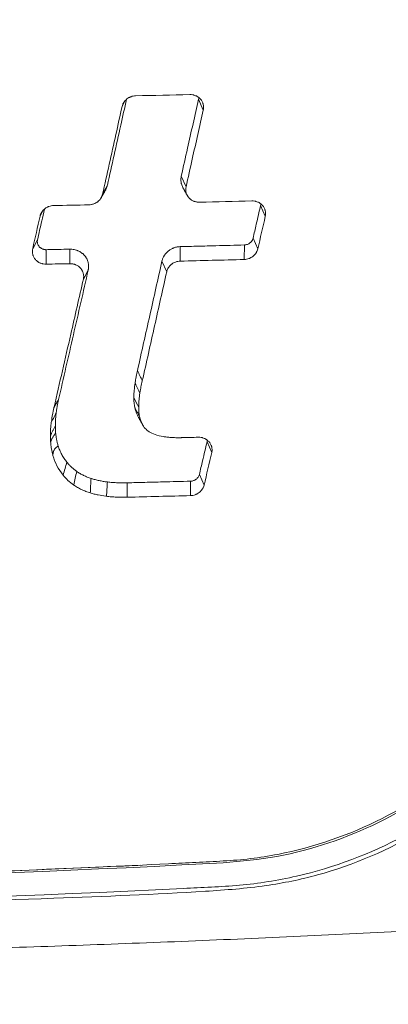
# Model space of a CAD drawing. Header units: millimetres. Extents: x -771 to 771, y -301 to 2485.
# Tile 355 of 656: x 53 to 79, y -139 to -68. Entities that reach past the tile are written whole.
import ezdxf

# ---------------------------------------------------------------- set-up
doc = ezdxf.new("R2010")
doc.units = ezdxf.units.MM
doc.layers.add('ORTHO$2', color=7, linetype='Continuous', true_color=0xffffff)

msp = doc.modelspace()

# ---------------------------------------------------------------- linework, layer by layer
at = {"layer": 'ORTHO$2', "color": 155, "linetype": 'Continuous', "lineweight": 13}
for p, q in [((65.882, -74.764), (65.541, -73.986)), ((60.232, -74.117), (60.023, -74.509)), ((64.296, -79.535), (64.638, -80.312)), ((58.617, -80.844), (58.968, -80.188)), ((70.358, -82.443), (70.017, -81.667)), ((54.305, -82.053), (54.101, -82.434)), ((53.569, -84.787), (53.918, -84.134)), ((64.227, -84.635), (64.221, -85.683)), ((68.843, -85.564), (68.849, -84.515)), ((69.48, -84.02), (69.82, -84.796)), ((54.551, -84.857), (54.546, -85.904)), ((56.252, -85.868), (56.257, -84.821)), ((63.243, -86.453), (62.901, -85.679)), ((57.579, -86.33), (57.229, -86.984)), ((66.494, -99.513), (66.154, -98.739)), ((64.965, -102.629), (64.971, -101.588)), ((65.601, -101.1), (65.942, -101.874))]:
    msp.add_line(p, q, dxfattribs=at)
at = {"layer": 'ORTHO$2', "color": 155, "linetype": 'Continuous', "lineweight": 18}
for points, knots in [([(0, -132.616), (21.512, -132.615), (43.043, -132.094), (65.786, -130.951), (67.139, -130.91), (69.875, -130.666), (71.25, -130.446), (75.328, -129.511), (77.968, -128.518), (85.246, -124.596), (89.278, -120.711), (93.44, -113.978), (94.521, -111.597), (95.665, -107.879), (95.948, -106.632), (96.485, -104.188), (96.764, -102.964), (98.121, -96.83), (99.162, -91.883), (104.214, -66.99), (107.659, -46.521), (111.783, -15.256), (112.985, -4.744), (114.511, 11.144), (114.974, 16.461), (115.806, 27.132), (116.169, 32.464), (116.503, 37.787)], [0, 0, 0, 0, 0.25, 0.25, 0.265625, 0.265625, 0.28125, 0.28125, 0.3125, 0.3125, 0.375, 0.375, 0.40625, 0.40625, 0.421875, 0.421875, 0.4375, 0.4375, 0.5, 0.5, 0.75, 0.75, 0.875, 0.875, 0.9375, 0.9375, 1, 1, 1, 1]), ([(114.605, 37.53), (113.961, 26.788), (113.123, 16.237), (111.086, -4.863), (109.888, -15.376), (105.77, -46.569), (102.33, -66.964), (97.29, -91.797), (96.252, -96.723), (94.627, -104.074), (94.17, -106.541), (92.716, -111.173), (91.681, -113.445), (87.736, -119.765), (83.934, -123.389), (77.107, -127.028), (74.671, -127.942), (69.626, -129.082), (67.014, -129.192), (42.941, -130.406), (21.472, -130.911), (0, -130.911)], [0, 0, 0, 0, 0.125, 0.125, 0.25, 0.25, 0.5, 0.5, 0.5625, 0.5625, 0.59375, 0.59375, 0.625, 0.625, 0.6875, 0.6875, 0.71875, 0.71875, 0.75, 0.75, 1, 1, 1, 1]), ([(0, -130.768), (3.842, -130.759), (12.491, -130.738), (26.906, -130.53), (44.199, -130.074), (57.329, -129.546), (65.353, -129.136), (67.328, -129.05), (69.305, -128.893), (73.239, -128.268), (78.944, -126.287), (85.509, -121.766), (90.412, -115.756), (92.938, -110.352), (94.091, -105.534), (95.179, -100.706), (96.583, -94.178), (99.037, -82.322), (102.164, -65.9), (105.638, -44.945), (108.602, -24.094), (111.048, -3.392), (113.029, 17.108), (113.938, 30.763), (114.388, 37.526)], [0, 0, 0, 0, 0.045037, 0.101372, 0.169003, 0.247925, 0.255675, 0.263424, 0.271172, 0.278945, 0.310103, 0.340861, 0.372341, 0.403314, 0.413975, 0.434662, 0.465488, 0.497487, 0.58529, 0.671423, 0.755921, 0.838823, 0.920168, 1, 1, 1, 1]), ([(60.343, -73.989), (60.204, -74.615), (60.066, -75.24), (59.767, -76.587), (59.607, -77.308), (59.288, -78.749), (59.128, -79.469), (58.968, -80.188)], [0, 0, 0, 0, 0.302185, 0.302185, 0.651089, 0.651089, 1, 1, 1, 1]), ([(60.023, -74.509), (60.034, -74.456), (60.051, -74.404), (60.083, -74.328), (60.094, -74.304), (60.114, -74.267), (60.12, -74.255), (60.134, -74.231), (60.142, -74.219), (60.179, -74.161), (60.213, -74.117), (60.269, -74.056), (60.289, -74.036), (60.33, -73.998), (60.352, -73.979), (60.418, -73.927), (60.465, -73.896), (60.539, -73.855), (60.564, -73.842), (60.603, -73.824), (60.616, -73.818), (60.642, -73.808), (60.655, -73.802), (60.722, -73.778), (60.831, -73.748), (60.944, -73.736), (61.001, -73.735)], [0, 0, 0, 0, 0.125, 0.125, 0.1875, 0.1875, 0.21875, 0.21875, 0.25, 0.25, 0.375, 0.375, 0.4375, 0.4375, 0.5, 0.5, 0.625, 0.625, 0.6875, 0.6875, 0.71875, 0.71875, 0.75, 0.75, 0.875, 1, 1, 1, 1]), ([(64.296, -79.535), (64.447, -78.866), (64.597, -78.197), (64.879, -76.938), (65.012, -76.348), (65.276, -75.168), (65.409, -74.577), (65.541, -73.986)], [0, 0, 0, 0, 0.362233, 0.362233, 0.681114, 0.681114, 1, 1, 1, 1]), ([(64.904, -73.643), (64.979, -73.641), (65.052, -73.648), (65.142, -73.665), (65.16, -73.669), (65.196, -73.678), (65.214, -73.683), (65.266, -73.699), (65.335, -73.724), (65.399, -73.756), (65.447, -73.783), (65.462, -73.792), (65.493, -73.811), (65.508, -73.821), (65.581, -73.874), (65.634, -73.921), (65.692, -73.987), (65.703, -74.001), (65.725, -74.029), (65.736, -74.044), (65.766, -74.088), (65.802, -74.148), (65.83, -74.212), (65.849, -74.261), (65.855, -74.278), (65.866, -74.311), (65.871, -74.328), (65.892, -74.413), (65.902, -74.483), (65.904, -74.57), (65.903, -74.588), (65.902, -74.623), (65.901, -74.641), (65.896, -74.694), (65.89, -74.729), (65.882, -74.764)], [0, 0, 0, 0, 0.125, 0.125, 0.15625, 0.15625, 0.1875, 0.1875, 0.25, 0.3125, 0.3125, 0.34375, 0.34375, 0.375, 0.375, 0.5, 0.5, 0.53125, 0.53125, 0.5625, 0.5625, 0.625, 0.6875, 0.6875, 0.71875, 0.71875, 0.75, 0.75, 0.875, 0.875, 0.90625, 0.90625, 0.9375, 0.9375, 1, 1, 1, 1]), ([(60.023, -74.509), (59.874, -75.18), (59.725, -75.851), (59.417, -77.243), (59.257, -77.964), (58.937, -79.405), (58.777, -80.125), (58.617, -80.844)], [0, 0, 0, 0, 0.317182, 0.317182, 0.658588, 0.658588, 1, 1, 1, 1]), ([(64.638, -80.312), (64.788, -79.643), (64.938, -78.974), (65.221, -77.715), (65.353, -77.125), (65.618, -75.945), (65.75, -75.355), (65.882, -74.764)], [0, 0, 0, 0, 0.362283, 0.362283, 0.681139, 0.681139, 1, 1, 1, 1]), ([(64.426, -80.398), (64.42, -80.386), (64.414, -80.375), (64.386, -80.322), (64.347, -80.236), (64.318, -80.146), (64.3, -80.077), (64.295, -80.053), (64.286, -80.007), (64.282, -79.983), (64.272, -79.913), (64.269, -79.866), (64.267, -79.772), (64.269, -79.725), (64.276, -79.653), (64.279, -79.63), (64.286, -79.582), (64.291, -79.559), (64.296, -79.535)], [0, 0, 0, 0, 0.043558, 0.043558, 0.202965, 0.362372, 0.362372, 0.442075, 0.442075, 0.521779, 0.521779, 0.681186, 0.681186, 0.840593, 0.840593, 0.920296, 0.920296, 1, 1, 1, 1]), ([(58.968, -80.188), (58.952, -80.26), (58.929, -80.33), (58.886, -80.432), (58.87, -80.465), (58.844, -80.514), (58.835, -80.53), (58.824, -80.549), (58.823, -80.551), (58.821, -80.554)], [0, 0, 0, 0, 0.559206, 0.559206, 0.838809, 0.838809, 0.97861, 0.97861, 1, 1, 1, 1]), ([(64.638, -80.312), (64.622, -80.381), (64.615, -80.451), (64.617, -80.555), (64.62, -80.59), (64.629, -80.66), (64.636, -80.694), (64.662, -80.796), (64.687, -80.861), (64.728, -80.939), (64.736, -80.954), (64.755, -80.984), (64.764, -80.999), (64.794, -81.042), (64.815, -81.07), (64.862, -81.123), (64.886, -81.148), (64.926, -81.184), (64.94, -81.196), (64.968, -81.218), (64.982, -81.229), (65.055, -81.281), (65.118, -81.316), (65.202, -81.351), (65.219, -81.358), (65.254, -81.371), (65.271, -81.376), (65.323, -81.392), (65.394, -81.41), (65.467, -81.42), (65.522, -81.425), (65.541, -81.426), (65.578, -81.427), (65.597, -81.427), (65.616, -81.427)], [0, 0, 0, 0, 0.125, 0.125, 0.1875, 0.1875, 0.25, 0.25, 0.375, 0.375, 0.40625, 0.40625, 0.4375, 0.4375, 0.5, 0.5, 0.5625, 0.5625, 0.59375, 0.59375, 0.625, 0.625, 0.75, 0.75, 0.78125, 0.78125, 0.8125, 0.8125, 0.875, 0.9375, 0.9375, 0.96875, 0.96875, 1, 1, 1, 1]), ([(57.639, -81.614), (57.696, -81.613), (57.752, -81.607), (57.836, -81.591), (57.863, -81.585), (57.918, -81.57), (57.945, -81.561), (58.026, -81.532), (58.077, -81.508), (58.151, -81.467), (58.175, -81.453), (58.21, -81.43), (58.222, -81.421), (58.244, -81.405), (58.256, -81.396), (58.311, -81.353), (58.352, -81.315), (58.408, -81.254), (58.426, -81.233), (58.451, -81.2), (58.46, -81.189), (58.476, -81.166), (58.483, -81.155), (58.521, -81.097), (58.547, -81.048), (58.589, -80.949), (58.605, -80.897), (58.617, -80.844)], [0, 0, 0, 0, 0.125, 0.125, 0.1875, 0.1875, 0.25, 0.25, 0.375, 0.375, 0.4375, 0.4375, 0.46875, 0.46875, 0.5, 0.5, 0.625, 0.625, 0.6875, 0.6875, 0.71875, 0.71875, 0.75, 0.75, 0.875, 0.875, 1, 1, 1, 1]), ([(54.101, -82.434), (54.113, -82.381), (54.129, -82.33), (54.161, -82.255), (54.173, -82.231), (54.192, -82.195), (54.199, -82.183), (54.213, -82.159), (54.22, -82.147), (54.258, -82.09), (54.292, -82.046), (54.348, -81.985), (54.368, -81.966), (54.398, -81.937), (54.409, -81.928), (54.43, -81.91), (54.441, -81.901), (54.497, -81.858), (54.543, -81.827), (54.617, -81.786), (54.642, -81.774), (54.681, -81.756), (54.694, -81.751), (54.72, -81.74), (54.734, -81.735), (54.8, -81.711), (54.855, -81.696), (54.965, -81.676), (55.021, -81.67), (55.079, -81.669)], [0, 0, 0, 0, 0.125, 0.125, 0.1875, 0.1875, 0.21875, 0.21875, 0.25, 0.25, 0.375, 0.375, 0.4375, 0.4375, 0.46875, 0.46875, 0.5, 0.5, 0.625, 0.625, 0.6875, 0.6875, 0.71875, 0.71875, 0.75, 0.75, 0.875, 0.875, 1, 1, 1, 1]), ([(69.381, -81.329), (69.455, -81.327), (69.529, -81.333), (69.619, -81.35), (69.637, -81.354), (69.673, -81.363), (69.691, -81.368), (69.743, -81.384), (69.812, -81.409), (69.877, -81.44), (69.924, -81.467), (69.939, -81.476), (69.97, -81.495), (69.985, -81.505), (70.058, -81.557), (70.111, -81.604), (70.169, -81.67), (70.181, -81.684), (70.202, -81.712), (70.213, -81.726), (70.243, -81.77), (70.279, -81.83), (70.307, -81.893), (70.326, -81.942), (70.332, -81.959), (70.343, -81.992), (70.347, -82.009), (70.369, -82.094), (70.378, -82.163), (70.38, -82.25), (70.38, -82.268), (70.378, -82.303), (70.377, -82.32), (70.372, -82.373), (70.366, -82.408), (70.358, -82.443)], [0, 0, 0, 0, 0.125, 0.125, 0.15625, 0.15625, 0.1875, 0.1875, 0.25, 0.3125, 0.3125, 0.34375, 0.34375, 0.375, 0.375, 0.5, 0.5, 0.53125, 0.53125, 0.5625, 0.5625, 0.625, 0.6875, 0.6875, 0.71875, 0.71875, 0.75, 0.75, 0.875, 0.875, 0.90625, 0.90625, 0.9375, 0.9375, 1, 1, 1, 1]), ([(69.48, -84.02), (69.556, -83.687), (69.632, -83.354), (69.76, -82.795), (69.811, -82.569), (69.914, -82.118), (69.966, -81.892), (70.017, -81.667)], [0, 0, 0, 0, 0.425229, 0.425229, 0.712614, 0.712614, 1, 1, 1, 1]), ([(54.418, -81.924), (54.353, -82.209), (54.289, -82.495), (54.173, -83.006), (54.122, -83.232), (54.02, -83.683), (53.969, -83.908), (53.918, -84.134)], [0, 0, 0, 0, 0.387487, 0.387487, 0.693743, 0.693743, 1, 1, 1, 1]), ([(53.918, -84.134), (53.908, -84.179), (53.904, -84.223), (53.905, -84.291), (53.907, -84.314), (53.913, -84.359), (53.917, -84.381), (53.934, -84.446), (53.95, -84.488), (53.982, -84.549), (53.993, -84.569), (54.019, -84.606), (54.033, -84.624), (54.063, -84.658), (54.079, -84.675), (54.105, -84.698), (54.114, -84.705), (54.132, -84.72), (54.141, -84.727), (54.188, -84.761), (54.229, -84.783), (54.284, -84.807), (54.295, -84.811), (54.317, -84.819), (54.328, -84.823), (54.362, -84.834), (54.408, -84.845), (54.455, -84.852), (54.491, -84.855), (54.503, -84.856), (54.527, -84.857), (54.539, -84.857), (54.551, -84.857)], [0, 0, 0, 0, 0.125, 0.125, 0.1875, 0.1875, 0.25, 0.25, 0.375, 0.375, 0.4375, 0.4375, 0.5, 0.5, 0.5625, 0.5625, 0.59375, 0.59375, 0.625, 0.625, 0.75, 0.75, 0.78125, 0.78125, 0.8125, 0.8125, 0.875, 0.9375, 0.9375, 0.96875, 0.96875, 1, 1, 1, 1]), ([(62.901, -85.679), (62.917, -85.607), (62.94, -85.537), (62.983, -85.436), (62.998, -85.403), (63.025, -85.354), (63.034, -85.338), (63.053, -85.306), (63.062, -85.29), (63.114, -85.211), (63.159, -85.152), (63.236, -85.069), (63.262, -85.043), (63.304, -85.004), (63.318, -84.991), (63.347, -84.967), (63.362, -84.955), (63.437, -84.896), (63.501, -84.853), (63.6, -84.798), (63.635, -84.781), (63.687, -84.757), (63.705, -84.749), (63.74, -84.734), (63.758, -84.727), (63.849, -84.694), (63.923, -84.674), (64.073, -84.645), (64.15, -84.637), (64.227, -84.635)], [0, 0, 0, 0, 0.125, 0.125, 0.1875, 0.1875, 0.21875, 0.21875, 0.25, 0.25, 0.375, 0.375, 0.4375, 0.4375, 0.46875, 0.46875, 0.5, 0.5, 0.625, 0.625, 0.6875, 0.6875, 0.71875, 0.71875, 0.75, 0.75, 0.875, 0.875, 1, 1, 1, 1]), ([(64.227, -84.635), (64.656, -84.624), (65.085, -84.614), (65.942, -84.592), (66.371, -84.581), (67.483, -84.552), (68.166, -84.534), (68.849, -84.515)], [0, 0, 0, 0, 0.278247, 0.278247, 0.556494, 0.556494, 1, 1, 1, 1]), ([(68.849, -84.515), (68.886, -84.514), (68.922, -84.51), (68.993, -84.497), (69.029, -84.487), (69.098, -84.462), (69.131, -84.447), (69.178, -84.42), (69.194, -84.411), (69.224, -84.391), (69.239, -84.38), (69.282, -84.347), (69.308, -84.322), (69.344, -84.283), (69.356, -84.27), (69.377, -84.242), (69.388, -84.227), (69.417, -84.182), (69.434, -84.151), (69.461, -84.087), (69.472, -84.055), (69.48, -84.02)], [0, 0, 0, 0, 0.125, 0.125, 0.25, 0.25, 0.375, 0.375, 0.4375, 0.4375, 0.5, 0.5, 0.625, 0.625, 0.6875, 0.6875, 0.75, 0.75, 0.875, 0.875, 1, 1, 1, 1]), ([(54.546, -85.904), (54.472, -85.906), (54.398, -85.899), (54.308, -85.881), (54.29, -85.877), (54.254, -85.868), (54.236, -85.863), (54.184, -85.847), (54.116, -85.822), (54.051, -85.79), (54.003, -85.763), (53.988, -85.754), (53.957, -85.735), (53.942, -85.725), (53.869, -85.673), (53.816, -85.625), (53.758, -85.559), (53.747, -85.545), (53.725, -85.517), (53.715, -85.503), (53.685, -85.459), (53.649, -85.399), (53.62, -85.336), (53.601, -85.287), (53.595, -85.27), (53.585, -85.237), (53.58, -85.22), (53.558, -85.135), (53.549, -85.066), (53.547, -84.979), (53.547, -84.962), (53.549, -84.927), (53.55, -84.909), (53.555, -84.857), (53.561, -84.822), (53.569, -84.787)], [0, 0, 0, 0, 0.125, 0.125, 0.15625, 0.15625, 0.1875, 0.1875, 0.25, 0.3125, 0.3125, 0.34375, 0.34375, 0.375, 0.375, 0.5, 0.5, 0.53125, 0.53125, 0.5625, 0.5625, 0.625, 0.6875, 0.6875, 0.71875, 0.71875, 0.75, 0.75, 0.875, 0.875, 0.90625, 0.90625, 0.9375, 0.9375, 1, 1, 1, 1]), ([(54.551, -84.857), (54.693, -84.854), (54.836, -84.851), (55.12, -84.845), (55.262, -84.842), (55.688, -84.833), (55.973, -84.827), (56.257, -84.821)], [0, 0, 0, 0, 0.25, 0.25, 0.500001, 0.500001, 1, 1, 1, 1]), ([(56.257, -84.821), (56.308, -84.819), (56.358, -84.821), (56.457, -84.83), (56.555, -84.844), (56.652, -84.868), (56.723, -84.89), (56.747, -84.898), (56.793, -84.915), (56.816, -84.924), (56.884, -84.953), (56.928, -84.974), (57.013, -85.022), (57.054, -85.048), (57.114, -85.09), (57.133, -85.105), (57.171, -85.135), (57.19, -85.151), (57.243, -85.199), (57.277, -85.233), (57.34, -85.305), (57.369, -85.342), (57.409, -85.401), (57.422, -85.422), (57.447, -85.462), (57.458, -85.483), (57.491, -85.546), (57.53, -85.632), (57.559, -85.722), (57.576, -85.791), (57.582, -85.814), (57.591, -85.86), (57.595, -85.883), (57.604, -85.953), (57.608, -86), (57.609, -86.094), (57.607, -86.141), (57.6, -86.212), (57.597, -86.236), (57.589, -86.283), (57.585, -86.307), (57.579, -86.33)], [0, 0, 0, 0, 0.0625, 0.0625, 0.125, 0.1875, 0.1875, 0.21875, 0.21875, 0.25, 0.25, 0.3125, 0.3125, 0.375, 0.375, 0.40625, 0.40625, 0.4375, 0.4375, 0.5, 0.5, 0.5625, 0.5625, 0.59375, 0.59375, 0.625, 0.625, 0.6875, 0.75, 0.75, 0.78125, 0.78125, 0.8125, 0.8125, 0.875, 0.875, 0.9375, 0.9375, 0.96875, 0.96875, 1, 1, 1, 1]), ([(69.82, -84.796), (69.808, -84.849), (69.791, -84.9), (69.759, -84.975), (69.748, -84.999), (69.722, -85.048), (69.708, -85.071), (69.662, -85.14), (69.628, -85.184), (69.572, -85.245), (69.553, -85.264), (69.511, -85.302), (69.49, -85.32), (69.424, -85.372), (69.377, -85.403), (69.303, -85.444), (69.278, -85.457), (69.227, -85.48), (69.2, -85.491), (69.12, -85.52), (69.012, -85.55), (68.9, -85.562), (68.843, -85.564)], [0, 0, 0, 0, 0.125, 0.125, 0.1875, 0.1875, 0.25, 0.25, 0.375, 0.375, 0.4375, 0.4375, 0.5, 0.5, 0.625, 0.625, 0.6875, 0.6875, 0.75, 0.75, 0.875, 1, 1, 1, 1]), ([(57.229, -86.984), (57.245, -86.915), (57.252, -86.845), (57.25, -86.741), (57.248, -86.706), (57.238, -86.637), (57.232, -86.602), (57.206, -86.501), (57.181, -86.436), (57.14, -86.358), (57.132, -86.343), (57.114, -86.313), (57.104, -86.298), (57.074, -86.255), (57.053, -86.227), (57.007, -86.174), (56.982, -86.149), (56.942, -86.113), (56.928, -86.101), (56.9, -86.079), (56.886, -86.068), (56.813, -86.016), (56.75, -85.981), (56.666, -85.945), (56.649, -85.938), (56.614, -85.925), (56.597, -85.92), (56.545, -85.903), (56.474, -85.886), (56.401, -85.875), (56.345, -85.87), (56.327, -85.869), (56.289, -85.868), (56.271, -85.868), (56.252, -85.868)], [0, 0, 0, 0, 0.125, 0.125, 0.1875, 0.1875, 0.25, 0.25, 0.375, 0.375, 0.40625, 0.40625, 0.4375, 0.4375, 0.5, 0.5, 0.5625, 0.5625, 0.59375, 0.59375, 0.625, 0.625, 0.75, 0.75, 0.78125, 0.78125, 0.8125, 0.8125, 0.875, 0.9375, 0.9375, 0.96875, 0.96875, 1, 1, 1, 1]), ([(61.134, -93.589), (61.282, -92.926), (61.431, -92.263), (61.728, -90.935), (61.877, -90.271), (62.317, -88.299), (62.609, -86.99), (62.901, -85.679)], [0, 0, 0, 0, 0.252143, 0.252143, 0.504286, 0.504286, 1, 1, 1, 1]), ([(64.221, -85.683), (64.164, -85.685), (64.108, -85.691), (64.025, -85.707), (63.997, -85.713), (63.942, -85.728), (63.915, -85.737), (63.834, -85.766), (63.783, -85.79), (63.709, -85.831), (63.685, -85.845), (63.65, -85.869), (63.639, -85.877), (63.616, -85.893), (63.604, -85.902), (63.549, -85.945), (63.508, -85.983), (63.452, -86.044), (63.434, -86.065), (63.4, -86.109), (63.384, -86.132), (63.339, -86.201), (63.313, -86.249), (63.271, -86.349), (63.255, -86.4), (63.243, -86.453)], [0, 0, 0, 0, 0.125, 0.125, 0.1875, 0.1875, 0.25, 0.25, 0.375, 0.375, 0.4375, 0.4375, 0.46875, 0.46875, 0.5, 0.5, 0.625, 0.625, 0.6875, 0.6875, 0.75, 0.75, 0.875, 0.875, 1, 1, 1, 1]), ([(57.579, -86.33), (57.223, -87.895), (56.866, -89.458), (56.153, -92.576), (55.796, -94.133), (55.439, -95.686)], [0, 0, 0, 0, 0.5, 0.5, 1, 1, 1, 1]), ([(61.48, -94.341), (61.628, -93.678), (61.777, -93.015), (62.074, -91.688), (62.223, -91.023), (62.662, -89.059), (62.952, -87.757), (63.243, -86.453)], [0, 0, 0, 0, 0.252834, 0.252834, 0.505667, 0.505667, 1, 1, 1, 1]), ([(57.229, -86.984), (56.926, -88.315), (56.623, -89.644), (56.118, -91.852), (55.916, -92.733), (55.513, -94.493), (55.311, -95.372), (55.11, -96.25)], [0, 0, 0, 0, 0.429303, 0.429303, 0.714647, 0.714647, 1, 1, 1, 1]), ([(60.961, -94.481), (60.973, -94.404), (60.986, -94.326), (61.013, -94.172), (61.028, -94.094), (61.071, -93.874), (61.101, -93.731), (61.134, -93.589)], [0, 0, 0, 0, 0.259393, 0.259393, 0.518787, 0.518787, 1, 1, 1, 1]), ([(60.871, -95.571), (60.871, -95.548), (60.872, -95.526), (60.873, -95.48), (60.874, -95.412), (60.877, -95.344), (60.883, -95.207), (60.889, -95.116), (60.911, -94.843), (60.933, -94.662), (60.962, -94.481)], [0, 0, 0, 0, 0.0625, 0.0625, 0.125, 0.25, 0.25, 0.5, 0.5, 1, 1, 1, 1]), ([(61.306, -95.234), (61.318, -95.157), (61.331, -95.081), (61.358, -94.927), (61.372, -94.851), (61.416, -94.63), (61.447, -94.485), (61.48, -94.341)], [0, 0, 0, 0, 0.256683, 0.256683, 0.513366, 0.513366, 1, 1, 1, 1]), ([(61.221, -96.231), (61.222, -96.144), (61.225, -96.056), (61.234, -95.882), (61.241, -95.795), (61.263, -95.549), (61.282, -95.391), (61.307, -95.234)], [0, 0, 0, 0, 0.262111, 0.262111, 0.524222, 0.524222, 1, 1, 1, 1]), ([(55.107, -96.266), (55.117, -96.245), (55.137, -96.203), (55.167, -96.144), (55.202, -96.078), (55.24, -96.01), (55.295, -95.916), (55.361, -95.812), (55.413, -95.728), (55.439, -95.686)], [0, 0, 0, 0, 0.080127, 0.163464, 0.25007, 0.378691, 0.499862, 0.749927, 1, 1, 1, 1]), ([(55.439, -95.686), (55.403, -95.849), (55.37, -96.012), (55.327, -96.257), (55.313, -96.338), (55.295, -96.461), (55.283, -96.543), (55.272, -96.625), (55.266, -96.666)], [0, 0, 0, 0, 0.5, 0.5, 0.75, 0.75, 0.875, 1, 1, 1, 1]), ([(60.94, -96.25), (60.929, -96.194), (60.92, -96.138), (60.903, -96.026), (60.896, -95.969), (60.878, -95.799), (60.872, -95.685), (60.871, -95.571)], [0, 0, 0, 0, 0.25, 0.25, 0.5, 0.5, 1, 1, 1, 1]), ([(55.108, -96.258), (55.089, -96.34), (55.071, -96.421), (55.036, -96.587), (55.019, -96.672), (54.973, -96.926), (54.945, -97.095), (54.923, -97.265)], [0, 0, 0, 0, 0.244297, 0.244297, 0.496437, 0.496437, 1, 1, 1, 1]), ([(54.923, -97.265), (54.929, -97.258), (54.942, -97.243), (54.968, -97.208), (55.003, -97.158), (55.045, -97.087), (55.103, -96.984), (55.177, -96.84), (55.237, -96.724), (55.266, -96.666)], [0, 0, 0, 0, 0.060516, 0.126984, 0.251159, 0.379758, 0.500732, 0.750243, 1, 1, 1, 1]), ([(55.266, -96.666), (55.255, -96.752), (55.246, -96.838), (55.23, -97.01), (55.224, -97.096), (55.212, -97.313), (55.208, -97.443), (55.208, -97.574)], [0, 0, 0, 0, 0.284271, 0.284271, 0.568542, 0.568542, 1, 1, 1, 1]), ([(61.283, -96.895), (61.238, -96.81), (61.194, -96.726), (61.114, -96.576), (61.079, -96.511), (61.01, -96.38), (60.975, -96.315), (60.94, -96.25)], [0, 0, 0, 0, 0.392861, 0.392861, 0.69643, 0.69643, 1, 1, 1, 1]), ([(61.212, -96.982), (61.193, -96.948), (61.174, -96.913), (61.124, -96.811), (61.093, -96.743), (61.039, -96.606), (61.015, -96.536), (60.973, -96.394), (60.955, -96.323), (60.94, -96.25)], [0, 0, 0, 0, 0.150503, 0.150503, 0.433668, 0.433668, 0.716834, 0.716834, 1, 1, 1, 1]), ([(61.283, -96.894), (61.271, -96.834), (61.261, -96.773), (61.244, -96.652), (61.237, -96.592), (61.224, -96.431), (61.22, -96.331), (61.22, -96.231)], [0, 0, 0, 0, 0.275296, 0.275296, 0.550593, 0.550593, 1, 1, 1, 1]), ([(54.922, -97.265), (54.91, -97.351), (54.9, -97.437), (54.882, -97.609), (54.874, -97.695), (54.856, -97.952), (54.85, -98.124), (54.85, -98.296)], [0, 0, 0, 0, 0.250356, 0.250356, 0.500713, 0.500713, 1, 1, 1, 1]), ([(54.866, -98.742), (54.875, -98.717), (54.894, -98.668), (54.923, -98.6), (54.959, -98.525), (54.999, -98.449), (55.06, -98.342), (55.127, -98.242), (55.189, -98.149), (55.219, -98.102), (55.229, -98.087)], [0, 0, 0, 0, 0.080257, 0.163485, 0.249775, 0.378401, 0.49951, 0.74981, 0.920226, 1, 1, 1, 1]), ([(55.208, -97.574), (55.208, -97.66), (55.209, -97.745), (55.215, -97.874), (55.217, -97.916), (55.221, -97.98), (55.223, -98.002), (55.226, -98.044), (55.228, -98.066), (55.229, -98.087)], [0, 0, 0, 0, 0.5, 0.5, 0.75, 0.75, 0.875, 0.875, 1, 1, 1, 1]), ([(55.229, -98.087), (55.236, -98.168), (55.245, -98.248), (55.267, -98.408), (55.28, -98.488), (55.31, -98.646), (55.328, -98.725), (55.357, -98.842), (55.368, -98.881), (55.389, -98.959), (55.4, -98.998), (55.411, -99.037)], [0, 0, 0, 0, 0.25, 0.25, 0.5, 0.5, 0.75, 0.75, 0.875, 0.875, 1, 1, 1, 1]), ([(61.971, -98.01), (61.918, -97.977), (61.867, -97.94), (61.771, -97.859), (61.726, -97.816), (61.643, -97.722), (61.604, -97.672), (61.57, -97.619)], [0, 0, 0, 0, 0.329294, 0.329294, 0.661253, 0.661253, 1, 1, 1, 1]), ([(54.866, -98.751), (54.872, -98.834), (54.879, -98.917), (54.899, -99.082), (54.911, -99.165), (54.952, -99.404), (54.987, -99.561), (55.029, -99.715)], [0, 0, 0, 0, 0.254618, 0.254618, 0.509238, 0.509238, 1, 1, 1, 1]), ([(62.987, -98.365), (62.785, -98.333), (62.589, -98.284), (62.399, -98.216), (62.399, -98.216), (62.399, -98.216)], [0, 0, 0, 0, 0.999999, 0.999999, 1, 1, 1, 1]), ([(63.536, -98.428), (63.487, -98.425), (63.438, -98.421), (63.339, -98.412), (63.29, -98.407), (63.157, -98.391), (63.073, -98.379), (62.99, -98.365)], [0, 0, 0, 0, 0.269151, 0.269151, 0.538302, 0.538302, 1, 1, 1, 1]), ([(64.286, -98.443), (64.231, -98.444), (64.176, -98.445), (64.051, -98.446), (63.981, -98.445), (63.786, -98.441), (63.661, -98.436), (63.536, -98.428)], [0, 0, 0, 0, 0.220706, 0.220706, 0.499133, 0.499133, 1, 1, 1, 1]), ([(65.518, -98.411), (65.593, -98.409), (65.666, -98.415), (65.757, -98.432), (65.775, -98.436), (65.811, -98.445), (65.828, -98.45), (65.881, -98.465), (65.95, -98.49), (66.014, -98.521), (66.062, -98.547), (66.077, -98.556), (66.108, -98.575), (66.123, -98.585), (66.196, -98.637), (66.249, -98.683), (66.307, -98.749), (66.318, -98.762), (66.34, -98.79), (66.351, -98.804), (66.38, -98.847), (66.416, -98.907), (66.445, -98.969), (66.464, -99.018), (66.469, -99.034), (66.48, -99.067), (66.485, -99.084), (66.506, -99.168), (66.516, -99.236), (66.517, -99.322), (66.517, -99.339), (66.515, -99.374), (66.514, -99.392), (66.508, -99.444), (66.502, -99.478), (66.494, -99.513)], [0, 0, 0, 0, 0.125, 0.125, 0.15625, 0.15625, 0.1875, 0.1875, 0.25, 0.3125, 0.3125, 0.34375, 0.34375, 0.375, 0.375, 0.5, 0.5, 0.53125, 0.53125, 0.5625, 0.5625, 0.625, 0.6875, 0.6875, 0.71875, 0.71875, 0.75, 0.75, 0.875, 0.875, 0.90625, 0.90625, 0.9375, 0.9375, 1, 1, 1, 1]), ([(65.601, -101.1), (65.678, -100.77), (65.756, -100.44), (65.887, -99.881), (65.94, -99.653), (66.047, -99.196), (66.1, -98.967), (66.154, -98.739)], [0, 0, 0, 0, 0.419885, 0.419885, 0.709942, 0.709942, 1, 1, 1, 1]), ([(55.025, -99.7), (55.03, -99.665), (55.039, -99.593), (55.058, -99.499), (55.083, -99.416), (55.111, -99.343), (55.145, -99.28), (55.185, -99.225), (55.235, -99.174), (55.3, -99.124), (55.36, -99.079), (55.399, -99.047), (55.411, -99.037)], [0, 0, 0, 0, 0.076157, 0.154158, 0.234763, 0.318648, 0.406397, 0.498507, 0.609953, 0.749334, 0.918334, 1, 1, 1, 1]), ([(55.411, -99.037), (55.443, -99.144), (55.48, -99.248), (55.544, -99.403), (55.567, -99.454), (55.615, -99.555), (55.665, -99.654), (55.721, -99.752), (55.779, -99.848), (55.809, -99.895), (55.903, -100.035), (55.97, -100.125), (56.042, -100.212)], [0, 0, 0, 0, 0.25, 0.25, 0.375, 0.375, 0.5, 0.625, 0.625, 0.75, 0.75, 1, 1, 1, 1]), ([(55.029, -99.715), (55.03, -99.72), (55.032, -99.725), (55.17, -100.247), (55.418, -100.726), (55.77, -101.147)], [0, 0, 0, 0, 0.009261, 0.009261, 1, 1, 1, 1]), ([(56.042, -100.212), (56.055, -100.228), (56.067, -100.244), (56.092, -100.276), (56.131, -100.323), (56.171, -100.369), (56.252, -100.46), (56.309, -100.518), (56.398, -100.603), (56.428, -100.63), (56.49, -100.685), (56.553, -100.737), (56.633, -100.801), (56.683, -100.838), (56.717, -100.862), (56.734, -100.874), (56.75, -100.886)], [0, 0, 0, 0, 0.0625, 0.0625, 0.125, 0.25, 0.25, 0.5, 0.5, 0.625, 0.625, 0.75, 0.875, 0.9375, 0.9375, 1, 1, 1, 1]), ([(56.531, -101.864), (56.567, -101.701), (56.604, -101.538), (56.677, -101.212), (56.714, -101.049), (56.75, -100.886)], [0, 0, 0, 0, 0.499841, 0.499841, 1, 1, 1, 1]), ([(56.75, -100.886), (56.83, -100.939), (56.911, -100.989), (57.076, -101.085), (57.161, -101.13), (57.291, -101.194), (57.335, -101.214), (57.423, -101.253), (57.556, -101.31), (57.693, -101.36), (57.785, -101.391)], [0, 0, 0, 0, 0.25, 0.25, 0.5, 0.5, 0.625, 0.625, 0.75, 1, 1, 1, 1]), ([(55.769, -101.148), (55.769, -101.148), (55.769, -101.148), (55.982, -101.42), (56.234, -101.657), (56.526, -101.861), (56.528, -101.863), (56.531, -101.864)], [0, 0, 0, 0, 0.000003, 0.000003, 0.991539, 0.991539, 1, 1, 1, 1]), ([(57.785, -101.391), (57.809, -101.398), (57.833, -101.405), (57.881, -101.42), (57.952, -101.441), (58.025, -101.461), (58.17, -101.499), (58.267, -101.523), (58.463, -101.565), (58.562, -101.584), (58.71, -101.608), (58.785, -101.62), (58.86, -101.63), (58.91, -101.637), (58.935, -101.64), (58.96, -101.643)], [0, 0, 0, 0, 0.0625, 0.0625, 0.125, 0.25, 0.25, 0.5, 0.5, 0.75, 0.75, 0.875, 0.9375, 0.9375, 1, 1, 1, 1]), ([(58.9, -102.682), (58.91, -102.509), (58.92, -102.336), (58.94, -101.99), (58.95, -101.816), (58.96, -101.643)], [0, 0, 0, 0, 0.499547, 0.499547, 1, 1, 1, 1]), ([(58.96, -101.643), (59.087, -101.657), (59.214, -101.67), (59.469, -101.689), (59.597, -101.696), (59.948, -101.71), (60.171, -101.711), (60.395, -101.705)], [0, 0, 0, 0, 0.267431, 0.267431, 0.534863, 0.534863, 1, 1, 1, 1]), ([(60.395, -101.705), (60.822, -101.694), (61.248, -101.684), (62.102, -101.662), (62.528, -101.651), (63.627, -101.623), (64.299, -101.606), (64.971, -101.588)], [0, 0, 0, 0, 0.279688, 0.279688, 0.559418, 0.559418, 1, 1, 1, 1]), ([(64.971, -101.588), (65.008, -101.587), (65.044, -101.583), (65.115, -101.569), (65.15, -101.56), (65.219, -101.535), (65.252, -101.52), (65.3, -101.494), (65.315, -101.485), (65.345, -101.465), (65.36, -101.455), (65.403, -101.421), (65.429, -101.397), (65.465, -101.359), (65.477, -101.345), (65.499, -101.318), (65.509, -101.304), (65.538, -101.259), (65.555, -101.229), (65.582, -101.166), (65.593, -101.134), (65.601, -101.1)], [0, 0, 0, 0, 0.125, 0.125, 0.25, 0.25, 0.375, 0.375, 0.4375, 0.4375, 0.5, 0.5, 0.625, 0.625, 0.6875, 0.6875, 0.75, 0.75, 0.875, 0.875, 1, 1, 1, 1]), ([(56.531, -101.864), (56.622, -101.926), (56.715, -101.984), (56.907, -102.094), (57.005, -102.145), (57.205, -102.241), (57.307, -102.285), (57.514, -102.366), (57.619, -102.403), (57.727, -102.437)], [0, 0, 0, 0, 0.25, 0.25, 0.5, 0.5, 0.75, 0.75, 1, 1, 1, 1]), ([(57.727, -102.436), (57.819, -102.464), (57.912, -102.49), (58.1, -102.538), (58.194, -102.56), (58.477, -102.62), (58.667, -102.652), (58.871, -102.678), (58.882, -102.679), (58.894, -102.681)], [0, 0, 0, 0, 0.243763, 0.243763, 0.487527, 0.487527, 0.970845, 0.970845, 1, 1, 1, 1]), ([(65.942, -101.874), (65.93, -101.926), (65.913, -101.976), (65.881, -102.05), (65.869, -102.074), (65.843, -102.121), (65.829, -102.144), (65.783, -102.212), (65.75, -102.255), (65.693, -102.315), (65.674, -102.334), (65.633, -102.372), (65.611, -102.39), (65.545, -102.441), (65.498, -102.471), (65.425, -102.511), (65.399, -102.524), (65.348, -102.547), (65.322, -102.558), (65.242, -102.586), (65.134, -102.616), (65.022, -102.628), (64.965, -102.629)], [0, 0, 0, 0, 0.125, 0.125, 0.1875, 0.1875, 0.25, 0.25, 0.375, 0.375, 0.4375, 0.4375, 0.5, 0.5, 0.625, 0.625, 0.6875, 0.6875, 0.75, 0.75, 0.875, 1, 1, 1, 1]), ([(58.894, -102.681), (59.009, -102.694), (59.125, -102.705), (59.368, -102.725), (59.496, -102.733), (59.879, -102.75), (60.134, -102.753), (60.39, -102.746)], [0, 0, 0, 0, 0.233072, 0.233072, 0.489559, 0.489559, 1, 1, 1, 1]), ([(0, -193.397), (8.524, -193.348), (25.596, -193.249), (51.228, -192.444), (76.906, -191.154), (102.614, -189.328), (128.337, -186.975), (154.06, -184.087), (179.767, -180.664), (205.442, -176.702), (241.37, -170.388), (287.581, -160.658), (328.844, -149.921), (355.437, -142.17), (367.472, -138.526), (379.525, -134.739), (391.595, -130.806), (403.678, -126.727), (415.773, -122.499), (427.875, -118.119), (439.988, -113.596), (448.033, -110.464), (452.066, -108.894)], [0, 0, 0, 0, 0.054941, 0.110042, 0.1653, 0.220714, 0.276279, 0.331994, 0.387855, 0.443861, 0.500009, 0.624014, 0.749991, 0.777171, 0.804501, 0.831981, 0.859611, 0.887391, 0.91532, 0.943398, 0.971625, 1, 1, 1, 1]), ([(0, -193.397), (8.524, -193.348), (25.596, -193.249), (51.228, -192.444), (76.906, -191.154), (102.614, -189.328), (128.337, -186.975), (154.06, -184.087), (179.767, -180.664), (205.442, -176.702), (241.37, -170.388), (287.581, -160.658), (328.844, -149.921), (355.437, -142.17), (367.472, -138.526), (379.525, -134.739), (391.595, -130.806), (403.678, -126.727), (415.773, -122.499), (427.875, -118.119), (439.988, -113.596), (448.033, -110.464), (452.066, -108.894)], [0, 0, 0, 0, 0.054941, 0.110042, 0.1653, 0.220714, 0.276279, 0.331994, 0.387855, 0.443861, 0.500009, 0.624014, 0.749991, 0.777171, 0.804501, 0.831981, 0.859611, 0.887391, 0.91532, 0.943398, 0.971625, 1, 1, 1, 1])]:
    msp.add_open_spline(points, degree=3, knots=knots, dxfattribs=at)
at = {"layer": 'ORTHO$2', "color": 155, "linetype": 'Continuous', "lineweight": 13}
for points, knots in [([(116.758, 37.758), (116.371, 32.193), (115.607, 21.223), (114.186, 5.111), (112.578, -10.43), (110.088, -30.822), (106.267, -56.349), (102.07, -79.081), (98.967, -94.093), (97.559, -100.649), (96.474, -105.467), (95.35, -110.349), (92.941, -115.883), (88.187, -122.186), (81.775, -127.147), (75.581, -129.833), (70.222, -130.929), (63.856, -131.406), (53.873, -131.765), (39.22, -132.348), (20.852, -132.796), (7.362, -132.866), (0, -132.904)], [0, 0, 0, 0, 0.064727, 0.127584, 0.188585, 0.247748, 0.369628, 0.495575, 0.527374, 0.557549, 0.578213, 0.588514, 0.619708, 0.651404, 0.682447, 0.713892, 0.728471, 0.745419, 0.787691, 0.844211, 0.91498, 1, 1, 1, 1]), ([(0, -172.327), (11.405, -172.327), (34.17, -172.007), (68.181, -170.579), (102.058, -168.21), (135.801, -164.907), (169.411, -160.672), (202.888, -155.506), (236.233, -149.41), (258.374, -144.723), (280.47, -139.722), (291.496, -137.066), (305.251, -133.548), (308, -132.834), (311.435, -131.93), (312.122, -131.749), (313.496, -131.384), (315.556, -130.836), (323.1, -128.808), (329.936, -126.906), (346.298, -122.231), (367.996, -115.703), (400.194, -105.03), (432.044, -93.482), (463.549, -81.061), (494.71, -67.766), (515.253, -58.319), (525.468, -53.448)], [0, 0, 0, 0, 0.0625, 0.125, 0.1875, 0.25, 0.3125, 0.375, 0.4375, 0.5, 0.5, 0.5625, 0.5625, 0.578125, 0.578125, 0.582031, 0.582031, 0.585938, 0.59375, 0.625, 0.625, 0.6875, 0.75, 0.8125, 0.875, 0.9375, 1, 1, 1, 1]), ([(0, -172.327), (11.405, -172.327), (34.17, -172.007), (68.181, -170.579), (102.058, -168.21), (135.801, -164.907), (169.411, -160.672), (202.888, -155.506), (236.233, -149.41), (258.374, -144.723), (280.47, -139.722), (291.496, -137.066), (305.251, -133.548), (308, -132.834), (311.435, -131.93), (312.122, -131.749), (313.496, -131.384), (315.556, -130.836), (323.1, -128.808), (329.936, -126.906), (346.298, -122.231), (367.996, -115.703), (400.194, -105.03), (432.044, -93.482), (463.549, -81.061), (494.71, -67.766), (515.253, -58.319), (525.468, -53.448)], [0, 0, 0, 0, 0.0625, 0.125, 0.1875, 0.25, 0.3125, 0.375, 0.4375, 0.5, 0.5, 0.5625, 0.5625, 0.578125, 0.578125, 0.582031, 0.582031, 0.585938, 0.59375, 0.625, 0.625, 0.6875, 0.75, 0.8125, 0.875, 0.9375, 1, 1, 1, 1]), ([(526.972, -61.431), (515.817, -66.718), (504.572, -71.844), (484.756, -80.515), (476.22, -84.136), (459.109, -91.168), (450.526, -94.582), (407.482, -111.149), (372.624, -122.79), (302.071, -142.906), (266.376, -151.381), (194.139, -165.143), (157.597, -170.431), (102.127, -175.895), (83.499, -177.305), (46.274, -179.271), (27.654, -179.83), (6.017, -179.989), (3.009, -180), (0, -180.006)], [0, 0, 0, 0, 0.068006, 0.068006, 0.118871, 0.118871, 0.169736, 0.169736, 0.373195, 0.373195, 0.576654, 0.576654, 0.780113, 0.780113, 0.881842, 0.881842, 0.983572, 0.983572, 1, 1, 1, 1]), ([(526.972, -61.431), (515.817, -66.718), (504.572, -71.844), (484.756, -80.515), (476.22, -84.136), (459.109, -91.168), (450.526, -94.582), (407.482, -111.149), (372.624, -122.79), (302.071, -142.906), (266.376, -151.381), (194.139, -165.143), (157.597, -170.431), (102.127, -175.895), (83.499, -177.305), (46.274, -179.271), (27.654, -179.83), (6.017, -179.989), (3.009, -180), (0, -180.006)], [0, 0, 0, 0, 0.068006, 0.068006, 0.118871, 0.118871, 0.169736, 0.169736, 0.373195, 0.373195, 0.576654, 0.576654, 0.780113, 0.780113, 0.881842, 0.881842, 0.983572, 0.983572, 1, 1, 1, 1]), ([(528.546, -62.233), (518.275, -67.139), (497.617, -76.655), (466.283, -90.047), (434.6, -102.559), (402.568, -114.191), (370.185, -124.942), (348.361, -131.519), (331.904, -136.229), (326.403, -137.761), (319.509, -139.631), (317.439, -140.188), (315.367, -140.74), (313.985, -141.107), (313.294, -141.29), (309.839, -142.201), (307.073, -142.919), (293.238, -146.463), (282.147, -149.14), (259.92, -154.177), (237.649, -158.899), (204.106, -165.04), (170.43, -170.244), (136.619, -174.511), (102.674, -177.839), (68.593, -180.225), (34.377, -181.664), (11.474, -181.986), (0, -181.986)], [0, 0, 0, 0, 0.0625, 0.125, 0.1875, 0.25, 0.3125, 0.375, 0.375, 0.40625, 0.40625, 0.414063, 0.417969, 0.417969, 0.421875, 0.421875, 0.4375, 0.4375, 0.5, 0.5, 0.5625, 0.625, 0.6875, 0.75, 0.8125, 0.875, 0.9375, 1, 1, 1, 1]), ([(528.546, -62.233), (518.275, -67.139), (497.617, -76.655), (466.283, -90.047), (434.6, -102.559), (402.568, -114.191), (370.185, -124.942), (348.361, -131.519), (331.904, -136.229), (326.403, -137.761), (319.509, -139.631), (317.439, -140.188), (315.367, -140.74), (313.985, -141.107), (313.294, -141.29), (309.839, -142.201), (307.073, -142.919), (293.238, -146.463), (282.147, -149.14), (259.92, -154.177), (237.649, -158.899), (204.106, -165.04), (170.43, -170.244), (136.619, -174.511), (102.674, -177.839), (68.593, -180.225), (34.377, -181.664), (11.474, -181.986), (0, -181.986)], [0, 0, 0, 0, 0.0625, 0.125, 0.1875, 0.25, 0.3125, 0.375, 0.375, 0.40625, 0.40625, 0.414063, 0.417969, 0.417969, 0.421875, 0.421875, 0.4375, 0.4375, 0.5, 0.5, 0.5625, 0.625, 0.6875, 0.75, 0.8125, 0.875, 0.9375, 1, 1, 1, 1]), ([(61.37, -129.346), (60.817, -129.372), (57.427, -129.53), (48.358, -129.918), (28.466, -130.572), (11.386, -130.798), (0, -130.799)], [0, 0, 0, 0, 0.027117, 0.166101, 0.44407, 1, 1, 1, 1]), ([(0, -136.073), (2.778, -136.075), (8.325, -136.081), (16.632, -136.03), (24.91, -135.937), (33.157, -135.797), (41.374, -135.612), (49.558, -135.383), (57.709, -135.11), (65.825, -134.794), (73.906, -134.435), (81.951, -134.034), (89.959, -133.591), (97.928, -133.107), (105.86, -132.585), (111.127, -132.203), (113.757, -132.013)], [0, 0, 0, 0, 0.072955, 0.145675, 0.218159, 0.290408, 0.362422, 0.434201, 0.505745, 0.577055, 0.648131, 0.718972, 0.789579, 0.859953, 0.930093, 1, 1, 1, 1])]:
    msp.add_open_spline(points, degree=3, knots=knots, dxfattribs=at)
at = {"layer": 'ORTHO$2', "color": 155, "linetype": 'Continuous', "lineweight": 18}
for points, degree in [([(64.904, -73.643), (63.603, -73.675), (62.302, -73.705), (61.001, -73.735)], 3), ([(65.541, -73.986), (65.55, -73.945), (65.554, -73.904), (65.554, -73.862)], 3), ([(64.421, -80.388), (64.733, -80.948)], 1), ([(58.51, -81.113), (58.824, -80.548)], 1), ([(57.639, -81.614), (56.785, -81.633), (55.932, -81.651), (55.079, -81.669)], 3), ([(69.381, -81.329), (68.126, -81.362), (66.871, -81.395), (65.616, -81.427)], 3), ([(70.017, -81.667), (70.026, -81.626), (70.031, -81.585), (70.031, -81.545)], 3), ([(54.101, -82.434), (53.923, -83.219), (53.746, -84.003), (53.569, -84.787)], 3), ([(69.82, -84.796), (70, -84.013), (70.179, -83.228), (70.358, -82.443)], 3), ([(54.546, -85.904), (55.115, -85.892), (55.683, -85.88), (56.252, -85.868)], 3), ([(64.221, -85.683), (65.762, -85.645), (67.303, -85.605), (68.843, -85.564)], 3), ([(61.48, -94.341), (61.365, -94.09), (61.249, -93.839), (61.134, -93.589)], 3), ([(61.22, -96.231), (61.104, -96.01), (60.987, -95.79), (60.871, -95.571)], 3), ([(61.21, -96.979), (61.524, -97.541)], 1), ([(61.569, -97.617), (61.431, -97.392), (61.336, -97.151), (61.283, -96.894)], 3), ([(61.567, -97.614), (61.535, -97.557), (61.503, -97.5), (61.471, -97.443)], 3), ([(62.399, -98.216), (62.247, -98.163), (62.105, -98.095), (61.972, -98.009)], 3), ([(54.85, -98.296), (54.85, -98.446), (54.855, -98.596), (54.866, -98.746)], 3), ([(64.33, -98.442), (64.315, -98.442), (64.301, -98.442), (64.286, -98.443)], 3), ([(65.518, -98.411), (65.122, -98.421), (64.726, -98.431), (64.33, -98.442)], 3), ([(66.154, -98.739), (66.163, -98.701), (66.167, -98.662), (66.168, -98.624)], 3), ([(65.942, -101.874), (66.126, -101.088), (66.31, -100.301), (66.494, -99.513)], 3), ([(55.77, -101.147), (55.86, -100.835), (55.951, -100.523), (56.042, -100.212)], 3), ([(57.727, -102.437), (57.744, -102.087), (57.764, -101.739), (57.785, -101.391)], 3), ([(60.39, -102.746), (61.915, -102.709), (63.44, -102.67), (64.965, -102.629)], 3)]:
    msp.add_open_spline(points, degree=degree, dxfattribs=at)
at = {"layer": 'ORTHO$2', "color": 155, "linetype": 'Continuous', "lineweight": 13}
for points in [[(61.307, -95.234), (60.962, -94.481)], [(54.85, -98.296), (55.208, -97.574)], [(60.39, -102.746), (60.395, -101.705)]]:
    msp.add_open_spline(points, degree=1, dxfattribs=at)

doc.saveas('drawing.dxf')
